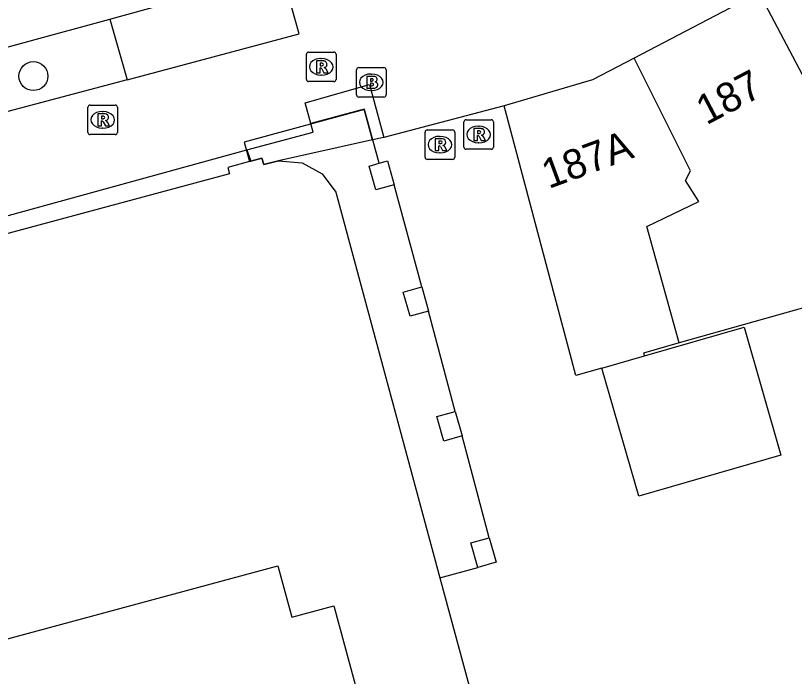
# Model space of a CAD drawing. Extents: x 159718 to 160783, y 383290 to 384030.
# Drawn here: x 159864.38 to 159890.69, y 383620.69 to 383643.03 of the extents above; entities that cross this region are included whole.
import ezdxf

# ---------------------------------------------------------------- set-up
doc = ezdxf.new("R2010")
doc.units = 0
for name, color, linetype in [('IMGEO_Boom', 7, 'Continuous'), ('IMGEO_Brandkraan', 7, 'Continuous'), ('IMGEO_Pand', 7, 'Continuous'), ('IMGEO_Pand_nummerreeks', 7, 'Continuous'), ('IMGEO_Pand_overbouw', 7, 'Continuous'), ('IMGEO_Parkeervlak_open', 7, 'Continuous'), ('IMGEO_Rijbaan_lokaal_gesloten', 7, 'Continuous'), ('IMGEO_Rijbaan_lokaal_open', 7, 'Continuous'), ('IMGEO_Rioolput', 7, 'Continuous'), ('IMGEO_Voetpad_open', 7, 'Continuous')]:
    doc.layers.add(name, color=color, linetype=linetype)

msp = doc.modelspace()

# ---------------------------------------------------------------- linework, layer by layer
at = {"layer": 'IMGEO_Boom'}
msp.add_circle((159864.983, 383640.978), 0.489, dxfattribs=at)
at = {"layer": 'IMGEO_Brandkraan'}
for p, q in [((159875.973, 383641.269), (159876.825, 383641.269)), ((159875.898, 383640.343), (159875.898, 383641.195)), ((159876.386, 383641.049), (159876.411, 383641.049)), ((159876.899, 383641.195), (159876.899, 383640.343)), ((159876.409, 383640.489), (159876.384, 383640.489)), ((159876.825, 383640.269), (159875.973, 383640.269))]:
    msp.add_line(p, q, dxfattribs=at)
for points in [[(159875.973, 383641.269), (159876.825, 383641.269)], [(159875.898, 383640.343), (159875.898, 383641.195)], [(159876.246, 383640.969), (159876.246, 383640.569), (159876.459, 383640.569)], [(159876.477, 383640.969), (159876.246, 383640.969)], [(159876.899, 383641.195), (159876.899, 383640.343)], [(159876.425, 383640.888), (159876.371, 383640.888), (159876.371, 383640.812)], [(159876.371, 383640.812), (159876.424, 383640.812)], [(159876.433, 383640.736), (159876.371, 383640.736), (159876.371, 383640.655)], [(159876.371, 383640.655), (159876.433, 383640.655)], [(159876.825, 383640.269), (159875.973, 383640.269)]]:
    msp.add_lwpolyline(points, dxfattribs=at)
for centre, radius, start, end in [((159875.975, 383641.193), 0.0765, 91.552, 178.448), ((159875.975, 383641.193), 0.0765, 91.552, 178.448), ((159876.823, 383641.193), 0.0765, 1.552, 88.448), ((159876.823, 383641.193), 0.0765, 1.552, 88.448), ((159876.481, 383640.824), 0.145, 59.4692, 91.5367), ((159876.506, 383640.871), 0.0922, 285.5137, 58.1501), ((159876.426, 383640.85), 0.0379, 267.8285, 90.9355), ((159876.434, 383640.695), 0.0404, 269.8759, 90.5077), ((159876.511, 383640.679), 0.105, 301.3115, 78.989), ((159876.465, 383640.82), 0.251, 268.6676, 293.5347), ((159875.975, 383640.345), 0.0765, 181.552, 268.448), ((159875.975, 383640.345), 0.0765, 181.552, 268.448), ((159876.823, 383640.345), 0.0765, 271.552, 358.448), ((159876.823, 383640.345), 0.0765, 271.552, 358.448)]:
    msp.add_arc(centre, radius, start, end, dxfattribs=at)
for centre, major_axis, ratio, start_param, end_param in [((159876.385, 383640.769), (-0.387, 0.002), 0.722429, 4.712389, 7.853982), ((159876.41, 383640.769), (-0.39, 0.002), 0.717154, 1.570796, 4.712389)]:
    msp.add_ellipse(centre, major_axis=major_axis, ratio=ratio, start_param=start_param, end_param=end_param, dxfattribs=at)
at = {"layer": 'IMGEO_Pand'}
for points in [[(159889.499, 383643.81), (159885.275, 383641.589)], [(159894.592, 383634.158), (159889.499, 383643.81)], [(159885.275, 383641.589), (159883.873, 383640.852), (159880.882, 383639.978)], [(159886.801, 383631.969), (159885.705, 383635.901), (159887.462, 383636.742), (159887.016, 383637.454), (159887.178, 383637.776), (159885.275, 383641.589)], [(159884.187, 383631.11), (159883.304, 383630.856), (159880.882, 383639.978)], [(159872.327, 383638.103), (159872.286, 383638.092), (159871.547, 383637.893), (159871.604, 383637.681), (159863.994, 383635.627), (159861.438, 383634.938), (159860.326, 383634.638), (159857.768, 383633.947), (159849.488, 383631.714), (159846.938, 383631.025), (159845.854, 383630.733), (159843.294, 383630.042), (159838.611, 383628.779), (159836.055, 383628.089), (159835.755, 383628.009), (159835.694, 383628.212), (159834.97, 383628.022), (159835.026, 383627.809), (159834.97, 383627.793), (159831.677, 383626.864)], [(159873.267, 383638.119), (159872.765, 383637.987), (159872.701, 383638.204), (159872.327, 383638.103)], [(159873.267, 383638.119), (159874.059, 383638.044), (159874.741, 383637.677), (159875.198, 383637.054), (159878.711, 383624.018), (159879.981, 383619.319), (159880.793, 383616.309), (159882.018, 383611.771), (159885.52, 383598.791), (159885.459, 383597.946), (159885.033, 383597.302), (159884.198, 383596.814)], [(159876.553, 383637.13), (159876.323, 383637.938), (159876.661, 383638.035), (159876.945, 383638.116), (159877.176, 383637.308), (159876.553, 383637.13)], [(159877.71, 383632.86), (159877.475, 383633.676), (159878.109, 383633.858), (159878.326, 383633.037), (159877.71, 383632.86)], [(159892.998, 383633.71), (159886.801, 383631.969)], [(159886.801, 383631.969), (159885.594, 383631.619), (159885.622, 383631.523)], [(159884.187, 383631.11), (159885.622, 383631.523)], [(159878.846, 383628.64), (159878.612, 383629.468), (159879.232, 383629.643), (159879.466, 383628.815), (159878.846, 383628.64)], [(159879.998, 383624.374), (159879.766, 383625.204), (159880.384, 383625.377), (159880.616, 383624.547), (159879.998, 383624.374)], [(159837.629, 383611.992), (159839.07, 383612.381), (159838.335, 383614.999), (159873.243, 383624.427), (159873.715, 383622.691), (159875.128, 383623.071), (159877.376, 383614.802), (159877.821, 383614.924), (159878.961, 383610.943), (159877.066, 383610.416), (159877.484, 383608.667), (159849.848, 383601.197), (159849.144, 383603.825), (159845.864, 383602.911), (159849.46, 383589.649), (159849.255, 383589.592), (159849.514, 383588.656), (159849.727, 383588.706)]]:
    msp.add_lwpolyline(points, dxfattribs=at)
at = {"layer": 'IMGEO_Pand_overbouw'}
msp.add_lwpolyline([(159878.326, 383633.037), (159877.71, 383632.86), (159877.475, 383633.676), (159878.109, 383633.858), (159877.176, 383637.308), (159876.553, 383637.13), (159876.323, 383637.938), (159876.661, 383638.035), (159876.173, 383639.847), (159872.108, 383638.75), (159872.286, 383638.092), (159872.327, 383638.103), (159872.701, 383638.204), (159872.765, 383637.987), (159873.267, 383638.119), (159874.059, 383638.044), (159874.741, 383637.677), (159875.198, 383637.054), (159878.711, 383624.018), (159879.998, 383624.374), (159879.766, 383625.204), (159880.384, 383625.377), (159879.466, 383628.815), (159878.846, 383628.64), (159878.612, 383629.468), (159879.232, 383629.643)], close=True, dxfattribs=at)
at = {"layer": 'IMGEO_Parkeervlak_open'}
msp.add_lwpolyline([(159867.563, 383642.898), (159868.154, 383640.85)], dxfattribs=at)
at = {"layer": 'IMGEO_Rijbaan_lokaal_gesloten'}
for points in [[(159867.563, 383642.898), (159873.378, 383644.509)], [(159862.136, 383641.425), (159867.563, 383642.898)]]:
    msp.add_lwpolyline(points, dxfattribs=at)
at = {"layer": 'IMGEO_Rijbaan_lokaal_open'}
for points in [[(159880.882, 383639.978), (159876.826, 383638.908)], [(159876.826, 383638.908), (159876.443, 383638.823)], [(159876.443, 383638.823), (159873.267, 383638.119)], [(159885.622, 383631.523), (159888.992, 383632.493), (159890.236, 383628.168), (159885.431, 383626.785), (159884.187, 383631.11)]]:
    msp.add_lwpolyline(points, dxfattribs=at)
at = {"layer": 'IMGEO_Rioolput'}
for p, q in [((159874.281, 383641.792), (159875.133, 383641.792)), ((159874.206, 383640.866), (159874.206, 383641.718)), ((159874.694, 383641.572), (159874.719, 383641.572)), ((159875.207, 383641.718), (159875.207, 383640.866)), ((159874.717, 383641.012), (159874.692, 383641.012)), ((159875.133, 383640.792), (159874.281, 383640.792)), ((159866.824, 383639.075), (159866.824, 383639.927)), ((159866.899, 383640.001), (159867.751, 383640.001)), ((159867.825, 383639.927), (159867.825, 383639.075)), ((159867.312, 383639.781), (159867.337, 383639.781)), ((159879.524, 383638.579), (159879.524, 383639.431)), ((159879.599, 383639.505), (159880.451, 383639.505)), ((159880.525, 383639.431), (159880.525, 383638.579)), ((159867.335, 383639.221), (159867.31, 383639.221)), ((159878.291, 383639.162), (159879.143, 383639.162)), ((159880.012, 383639.285), (159880.037, 383639.285)), ((159867.751, 383639.001), (159866.899, 383639.001)), ((159878.216, 383638.236), (159878.216, 383639.088)), ((159878.704, 383638.942), (159878.729, 383638.942)), ((159879.217, 383639.088), (159879.217, 383638.236)), ((159880.035, 383638.725), (159880.01, 383638.725)), ((159878.727, 383638.382), (159878.702, 383638.382)), ((159880.451, 383638.505), (159879.599, 383638.505)), ((159879.143, 383638.162), (159878.291, 383638.162))]:
    msp.add_line(p, q, dxfattribs=at)
for points in [[(159874.281, 383641.792), (159875.133, 383641.792)], [(159874.206, 383640.866), (159874.206, 383641.718)], [(159874.795, 383641.49), (159874.543, 383641.492), (159874.543, 383641.092)], [(159875.207, 383641.718), (159875.207, 383640.866)], [(159874.543, 383641.092), (159874.667, 383641.092), (159874.667, 383641.254), (159874.678, 383641.254)], [(159874.721, 383641.411), (159874.667, 383641.411), (159874.667, 383641.33)], [(159874.667, 383641.33), (159874.719, 383641.33)], [(159874.725, 383641.225), (159874.796, 383641.092), (159874.936, 383641.092), (159874.871, 383641.218)], [(159875.133, 383640.792), (159874.281, 383640.792)], [(159866.824, 383639.075), (159866.824, 383639.927)], [(159866.899, 383640.001), (159867.751, 383640.001)], [(159867.825, 383639.927), (159867.825, 383639.075)], [(159867.413, 383639.699), (159867.161, 383639.701), (159867.161, 383639.301)], [(159867.161, 383639.301), (159867.285, 383639.301), (159867.285, 383639.463), (159867.296, 383639.463)], [(159867.339, 383639.62), (159867.285, 383639.62), (159867.285, 383639.539)], [(159867.285, 383639.539), (159867.337, 383639.539)], [(159867.343, 383639.434), (159867.414, 383639.301), (159867.554, 383639.301), (159867.489, 383639.427)], [(159879.524, 383638.579), (159879.524, 383639.431)], [(159879.599, 383639.505), (159880.451, 383639.505)], [(159880.525, 383639.431), (159880.525, 383638.579)], [(159878.291, 383639.162), (159879.143, 383639.162)], [(159880.113, 383639.203), (159879.861, 383639.205), (159879.861, 383638.805)], [(159880.039, 383639.124), (159879.985, 383639.124), (159879.985, 383639.043)], [(159867.751, 383639.001), (159866.899, 383639.001)], [(159878.216, 383638.236), (159878.216, 383639.088)], [(159878.805, 383638.86), (159878.553, 383638.862), (159878.553, 383638.462)], [(159879.217, 383639.088), (159879.217, 383638.236)], [(159879.861, 383638.805), (159879.985, 383638.805), (159879.985, 383638.967), (159879.996, 383638.967)], [(159879.985, 383639.043), (159880.037, 383639.043)], [(159880.043, 383638.938), (159880.114, 383638.805), (159880.254, 383638.805), (159880.189, 383638.931)], [(159878.553, 383638.462), (159878.677, 383638.462), (159878.677, 383638.624), (159878.688, 383638.624)], [(159878.731, 383638.781), (159878.677, 383638.781), (159878.677, 383638.7)], [(159878.677, 383638.7), (159878.729, 383638.7)], [(159878.735, 383638.595), (159878.806, 383638.462), (159878.946, 383638.462), (159878.881, 383638.588)], [(159880.451, 383638.505), (159879.599, 383638.505)], [(159879.143, 383638.162), (159878.291, 383638.162)]]:
    msp.add_lwpolyline(points, dxfattribs=at)
for centre, radius, start, end in [((159874.283, 383641.716), 0.0765, 91.552, 178.448), ((159874.283, 383641.716), 0.0765, 91.552, 178.448), ((159875.131, 383641.716), 0.0765, 1.552, 88.448), ((159875.131, 383641.716), 0.0765, 1.552, 88.448), ((159874.794, 383641.38), 0.109, 350.3612, 89.416), ((159874.677, 383641.201), 0.0533, 26.0293, 88.6989), ((159874.703, 383641.519), 0.19, 274.7715, 282.9687), ((159874.727, 383641.315), 0.0964, 77.0061, 93.1865), ((159874.741, 383641.372), 0.0378, 276.6634, 79.6772), ((159874.792, 383641.38), 0.112, 277.5842, 350.9817), ((159874.776, 383641.165), 0.108, 29.5134, 73.7905), ((159874.283, 383640.868), 0.0765, 181.552, 268.448), ((159874.283, 383640.868), 0.0765, 181.552, 268.448), ((159875.131, 383640.868), 0.0765, 271.552, 358.448), ((159875.131, 383640.868), 0.0765, 271.552, 358.448), ((159866.901, 383639.925), 0.0765, 91.552, 178.448), ((159866.901, 383639.925), 0.0765, 91.552, 178.448), ((159867.749, 383639.925), 0.0765, 1.552, 88.448), ((159867.749, 383639.925), 0.0765, 1.552, 88.448), ((159867.412, 383639.589), 0.109, 350.3612, 89.416), ((159867.295, 383639.41), 0.0533, 26.0293, 88.6989), ((159867.321, 383639.728), 0.19, 274.7715, 282.9687), ((159867.345, 383639.524), 0.0964, 77.0061, 93.1865), ((159867.359, 383639.581), 0.0378, 276.6634, 79.6772), ((159867.41, 383639.589), 0.112, 277.5842, 350.9817), ((159867.394, 383639.374), 0.108, 29.5134, 73.7905), ((159879.601, 383639.429), 0.0765, 91.552, 178.448), ((159879.601, 383639.429), 0.0765, 91.552, 178.448), ((159880.449, 383639.429), 0.0765, 1.552, 88.448), ((159880.449, 383639.429), 0.0765, 1.552, 88.448), ((159878.293, 383639.086), 0.0765, 91.552, 178.448), ((159878.293, 383639.086), 0.0765, 91.552, 178.448), ((159879.141, 383639.086), 0.0765, 1.552, 88.448), ((159879.141, 383639.086), 0.0765, 1.552, 88.448), ((159880.045, 383639.028), 0.0964, 77.0061, 93.1865), ((159880.059, 383639.085), 0.0378, 276.6634, 79.6772), ((159880.112, 383639.093), 0.109, 350.3612, 89.416), ((159866.901, 383639.077), 0.0765, 181.552, 268.448), ((159866.901, 383639.077), 0.0765, 181.552, 268.448), ((159867.749, 383639.077), 0.0765, 271.552, 358.448), ((159867.749, 383639.077), 0.0765, 271.552, 358.448), ((159878.804, 383638.75), 0.109, 350.3612, 89.416), ((159879.995, 383638.914), 0.0533, 26.0293, 88.6989), ((159880.021, 383639.232), 0.19, 274.7715, 282.9687), ((159880.11, 383639.093), 0.112, 277.5842, 350.9817), ((159880.094, 383638.878), 0.108, 29.5134, 73.7905), ((159878.687, 383638.571), 0.0533, 26.0293, 88.6989), ((159878.713, 383638.889), 0.19, 274.7715, 282.9687), ((159878.737, 383638.685), 0.0964, 77.0061, 93.1865), ((159878.751, 383638.742), 0.0378, 276.6634, 79.6772), ((159878.802, 383638.75), 0.112, 277.5842, 350.9817), ((159878.786, 383638.535), 0.108, 29.5134, 73.7905), ((159879.601, 383638.581), 0.0765, 181.552, 268.448), ((159879.601, 383638.581), 0.0765, 181.552, 268.448), ((159880.449, 383638.581), 0.0765, 271.552, 358.448), ((159880.449, 383638.581), 0.0765, 271.552, 358.448), ((159878.293, 383638.238), 0.0765, 181.552, 268.448), ((159878.293, 383638.238), 0.0765, 181.552, 268.448), ((159879.141, 383638.238), 0.0765, 271.552, 358.448), ((159879.141, 383638.238), 0.0765, 271.552, 358.448)]:
    msp.add_arc(centre, radius, start, end, dxfattribs=at)
for centre, major_axis, ratio, start_param, end_param in [((159874.693, 383641.292), (-0.387, 0.002), 0.722429, 4.712389, 7.853982), ((159874.718, 383641.292), (-0.39, 0.002), 0.717154, 1.570796, 4.712389), ((159867.311, 383639.501), (-0.387, 0.002), 0.722429, 4.712389, 7.853982), ((159867.336, 383639.501), (-0.39, 0.002), 0.717154, 1.570796, 4.712389), ((159880.011, 383639.005), (-0.387, 0.002), 0.722429, 4.712389, 7.853982), ((159880.036, 383639.005), (-0.39, 0.002), 0.717154, 1.570796, 4.712389), ((159878.703, 383638.662), (-0.387, 0.002), 0.722429, 4.712389, 7.853982), ((159878.728, 383638.662), (-0.39, 0.002), 0.717154, 1.570796, 4.712389)]:
    msp.add_ellipse(centre, major_axis=major_axis, ratio=ratio, start_param=start_param, end_param=end_param, dxfattribs=at)
at = {"layer": 'IMGEO_Voetpad_open'}
for points in [[(159868.154, 383640.85), (159873.959, 383642.413), (159873.718, 383643.283), (159873.718, 383643.284)], [(159868.154, 383640.85), (159862.663, 383639.405), (159862.639, 383639.499)], [(159874.358, 383639.374), (159874.167, 383640.08), (159876.338, 383640.692), (159876.826, 383638.908)], [(159876.443, 383638.823), (159876.156, 383639.862), (159874.358, 383639.374)], [(159872.198, 383638.482), (159874.436, 383639.087), (159874.358, 383639.374)], [(159831.316, 383627.447), (159863.843, 383636.185), (159872.198, 383638.482)], [(159872.198, 383638.482), (159872.327, 383638.103)]]:
    msp.add_lwpolyline(points, dxfattribs=at)

# ---------------------------------------------------------------- texts
at = {"layer": 'IMGEO_Pand_nummerreeks'}
for s, rotation, p in [('187', 27.8116, (159887.72, 383639.311)), ('187A', 20.2355, (159882.391, 383637.16))]:
    msp.add_text(s, height=1, rotation=rotation, dxfattribs=at).set_placement(p)

doc.saveas('drawing.dxf')
